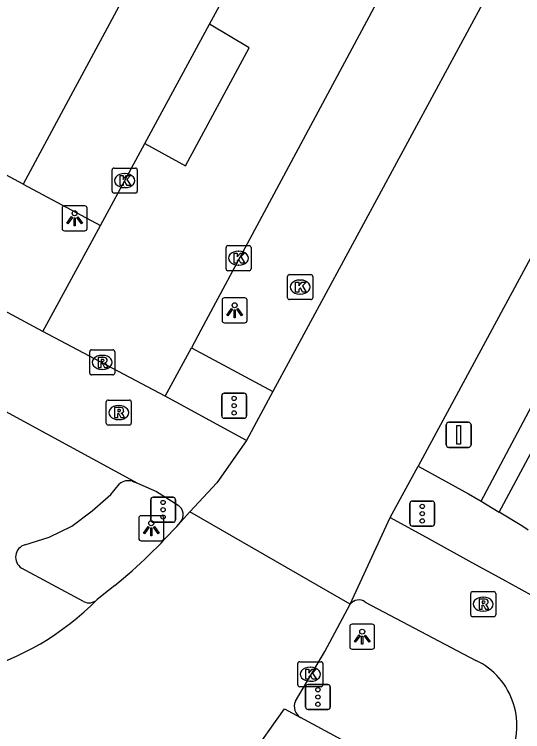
# Model space of a CAD drawing. Extents: x 159489 to 160304, y 383826 to 384530.
# Drawn here: x 159795.96 to 159816.26, y 384002.82 to 384031.47 of the extents above; entities that cross this region are included whole.
import ezdxf

# ---------------------------------------------------------------- set-up
doc = ezdxf.new("R2010")
doc.units = 0
for name, color, linetype in [('IMGEO_Fietspad_gesloten', 7, 'Continuous'), ('IMGEO_Haag', 7, 'Continuous'), ('IMGEO_Kolk', 7, 'Continuous'), ('IMGEO_Lichtpunt', 7, 'Continuous'), ('IMGEO_OVBaan_gesloten', 7, 'Continuous'), ('IMGEO_Pand', 7, 'Continuous'), ('IMGEO_Rijbaan_lokaal_gesloten', 7, 'Continuous'), ('IMGEO_Rioolput', 7, 'Continuous'), ('IMGEO_Verkeersbordpaal', 7, 'Continuous'), ('IMGEO_Verkeersregelinstallatiepaal', 7, 'Continuous'), ('IMGEO_Voetpad_open', 7, 'Continuous')]:
    doc.layers.add(name, color=color, linetype=linetype)

msp = doc.modelspace()

# ---------------------------------------------------------------- linework, layer by layer
at = {"layer": 'IMGEO_Fietspad_gesloten'}
for points in [[(159797.098, 384018.803), (159731.166, 384054.292)], [(159805.225, 384014.454), (159801.988, 384016.22)], [(159800.871, 384012.75), (159801.63, 384012.412), (159802.497, 384011.87)], [(159810.974, 384011.376), (159812.526, 384010.519), (159814.236, 384009.579), (159815.453, 384008.909), (159820.478, 384006.14), (159827.511, 384001.747), (159829.267, 384000.762), (159914.789, 383954.987)], [(159809.974, 384007.999), (159814.391, 384005.669)]]:
    msp.add_lwpolyline(points, dxfattribs=at)
for centre, radius, start, end in [((159802.245, 384011.487), 0.458, 319.5892, 56.6474), ((159809.719, 384007.643), 0.438, 54.3838, 142.7519), ((159813.135, 384003.057), 2.898, 331.1182, 64.3235)]:
    msp.add_arc(centre, radius, start, end, dxfattribs=at)
at = {"layer": 'IMGEO_Haag'}
msp.add_lwpolyline([(159814.597, 384012.024), (159831.482, 384043.804)], dxfattribs=at)
at = {"layer": 'IMGEO_Kolk'}
for p, q in [((159799.865, 384024.406), (159799.865, 384025.258)), ((159799.94, 384025.332), (159800.792, 384025.332)), ((159800.353, 384025.112), (159800.378, 384025.112)), ((159800.866, 384025.258), (159800.866, 384024.406)), ((159800.376, 384024.552), (159800.351, 384024.552)), ((159800.792, 384024.332), (159799.94, 384024.332)), ((159804.488, 384022.234), (159805.34, 384022.234)), ((159804.413, 384021.308), (159804.413, 384022.16)), ((159804.901, 384022.014), (159804.926, 384022.014)), ((159805.414, 384022.16), (159805.414, 384021.308)), ((159804.924, 384021.454), (159804.899, 384021.454)), ((159805.34, 384021.234), (159804.488, 384021.234)), ((159806.948, 384021.081), (159807.8, 384021.081)), ((159806.873, 384020.155), (159806.873, 384021.007)), ((159807.361, 384020.861), (159807.386, 384020.861)), ((159807.874, 384021.007), (159807.874, 384020.155)), ((159807.384, 384020.301), (159807.359, 384020.301)), ((159807.8, 384020.081), (159806.948, 384020.081)), ((159807.354, 384005.615), (159808.206, 384005.615)), ((159807.279, 384004.689), (159807.279, 384005.541)), ((159807.767, 384005.395), (159807.792, 384005.395)), ((159808.28, 384005.541), (159808.28, 384004.689)), ((159807.79, 384004.835), (159807.765, 384004.835)), ((159808.206, 384004.615), (159807.354, 384004.615))]:
    msp.add_line(p, q, dxfattribs=at)
for points in [[(159799.865, 384024.406), (159799.865, 384025.258)], [(159799.94, 384025.332), (159800.792, 384025.332)], [(159800.866, 384025.258), (159800.866, 384024.406)], [(159800.186, 384025.032), (159800.309, 384025.032), (159800.309, 384024.881), (159800.439, 384025.032), (159800.603, 384025.032), (159800.457, 384024.881), (159800.61, 384024.632), (159800.458, 384024.632), (159800.373, 384024.796), (159800.309, 384024.729), (159800.309, 384024.632), (159800.186, 384024.632), (159800.186, 384025.032)], [(159800.792, 384024.332), (159799.94, 384024.332)], [(159804.488, 384022.234), (159805.34, 384022.234)], [(159804.413, 384021.308), (159804.413, 384022.16)], [(159804.734, 384021.934), (159804.857, 384021.934), (159804.857, 384021.783), (159804.987, 384021.934), (159805.151, 384021.934), (159805.005, 384021.783), (159805.158, 384021.534), (159805.006, 384021.534), (159804.921, 384021.698), (159804.857, 384021.631), (159804.857, 384021.534), (159804.734, 384021.534), (159804.734, 384021.934)], [(159805.414, 384022.16), (159805.414, 384021.308)], [(159805.34, 384021.234), (159804.488, 384021.234)], [(159806.948, 384021.081), (159807.8, 384021.081)], [(159806.873, 384020.155), (159806.873, 384021.007)], [(159807.194, 384020.781), (159807.317, 384020.781), (159807.317, 384020.63), (159807.447, 384020.781), (159807.611, 384020.781), (159807.465, 384020.63), (159807.618, 384020.381), (159807.466, 384020.381), (159807.381, 384020.545), (159807.317, 384020.478), (159807.317, 384020.381), (159807.194, 384020.381), (159807.194, 384020.781)], [(159807.874, 384021.007), (159807.874, 384020.155)], [(159807.8, 384020.081), (159806.948, 384020.081)], [(159807.354, 384005.615), (159808.206, 384005.615)], [(159807.279, 384004.689), (159807.279, 384005.541)], [(159807.6, 384005.315), (159807.723, 384005.315), (159807.723, 384005.164), (159807.853, 384005.315), (159808.017, 384005.315), (159807.871, 384005.164), (159808.024, 384004.915), (159807.872, 384004.915), (159807.787, 384005.079), (159807.723, 384005.012), (159807.723, 384004.915), (159807.6, 384004.915), (159807.6, 384005.315)], [(159808.28, 384005.541), (159808.28, 384004.689)], [(159808.206, 384004.615), (159807.354, 384004.615)]]:
    msp.add_lwpolyline(points, dxfattribs=at)
for centre, start, end in [((159799.942, 384025.256), 91.552, 178.448), ((159799.942, 384025.256), 91.552, 178.448), ((159800.79, 384025.256), 1.552, 88.448), ((159800.79, 384025.256), 1.552, 88.448), ((159799.942, 384024.408), 181.552, 268.448), ((159799.942, 384024.408), 181.552, 268.448), ((159800.79, 384024.408), 271.552, 358.448), ((159800.79, 384024.408), 271.552, 358.448), ((159804.49, 384022.158), 91.552, 178.448), ((159804.49, 384022.158), 91.552, 178.448), ((159805.338, 384022.158), 1.552, 88.448), ((159805.338, 384022.158), 1.552, 88.448), ((159804.49, 384021.31), 181.552, 268.448), ((159804.49, 384021.31), 181.552, 268.448), ((159805.338, 384021.31), 271.552, 358.448), ((159805.338, 384021.31), 271.552, 358.448), ((159806.95, 384021.005), 91.552, 178.448), ((159806.95, 384021.005), 91.552, 178.448), ((159807.798, 384021.005), 1.552, 88.448), ((159807.798, 384021.005), 1.552, 88.448), ((159806.95, 384020.157), 181.552, 268.448), ((159806.95, 384020.157), 181.552, 268.448), ((159807.798, 384020.157), 271.552, 358.448), ((159807.798, 384020.157), 271.552, 358.448), ((159807.356, 384005.539), 91.552, 178.448), ((159807.356, 384005.539), 91.552, 178.448), ((159808.204, 384005.539), 1.552, 88.448), ((159808.204, 384005.539), 1.552, 88.448), ((159807.356, 384004.691), 181.552, 268.448), ((159807.356, 384004.691), 181.552, 268.448), ((159808.204, 384004.691), 271.552, 358.448), ((159808.204, 384004.691), 271.552, 358.448)]:
    msp.add_arc(centre, 0.0765, start, end, dxfattribs=at)
for centre, major_axis, ratio, start_param, end_param in [((159800.352, 384024.832), (-0.387, 0.002), 0.722429, 4.712389, 7.853982), ((159800.377, 384024.832), (-0.39, 0.002), 0.717154, 1.570796, 4.712389), ((159804.9, 384021.734), (-0.387, 0.002), 0.722429, 4.712389, 7.853982), ((159804.925, 384021.734), (-0.39, 0.002), 0.717154, 1.570796, 4.712389), ((159807.36, 384020.581), (-0.387, 0.002), 0.722429, 4.712389, 7.853982), ((159807.385, 384020.581), (-0.39, 0.002), 0.717154, 1.570796, 4.712389), ((159807.766, 384005.115), (-0.387, 0.002), 0.722429, 4.712389, 7.853982), ((159807.791, 384005.115), (-0.39, 0.002), 0.717154, 1.570796, 4.712389)]:
    msp.add_ellipse(centre, major_axis=major_axis, ratio=ratio, start_param=start_param, end_param=end_param, dxfattribs=at)
at = {"layer": 'IMGEO_Lichtpunt'}
for p, q in [((159797.867, 384023.729), (159797.867, 384022.922)), ((159797.867, 384023.729), (159797.867, 384022.922)), ((159798.769, 384023.824), (159797.961, 384023.824)), ((159798.769, 384023.824), (159797.961, 384023.824)), ((159798.863, 384022.922), (159798.863, 384023.729)), ((159798.863, 384022.922), (159798.863, 384023.729)), ((159797.961, 384022.828), (159798.769, 384022.828)), ((159797.961, 384022.828), (159798.769, 384022.828)), ((159804.258, 384020.055), (159804.258, 384019.248)), ((159804.258, 384020.055), (159804.258, 384019.248)), ((159805.16, 384020.15), (159804.352, 384020.15)), ((159805.16, 384020.15), (159804.352, 384020.15)), ((159805.254, 384019.248), (159805.254, 384020.055)), ((159805.254, 384019.248), (159805.254, 384020.055)), ((159804.352, 384019.154), (159805.16, 384019.154)), ((159804.352, 384019.154), (159805.16, 384019.154)), ((159800.928, 384011.35), (159800.928, 384010.543)), ((159800.928, 384011.35), (159800.928, 384010.543)), ((159801.83, 384011.445), (159801.022, 384011.445)), ((159801.83, 384011.445), (159801.022, 384011.445)), ((159801.924, 384010.543), (159801.924, 384011.35)), ((159801.924, 384010.543), (159801.924, 384011.35)), ((159801.022, 384010.449), (159801.83, 384010.449)), ((159801.022, 384010.449), (159801.83, 384010.449)), ((159809.352, 384007.019), (159809.352, 384006.212)), ((159809.352, 384007.019), (159809.352, 384006.212)), ((159810.254, 384007.114), (159809.446, 384007.114)), ((159810.254, 384007.114), (159809.446, 384007.114)), ((159810.348, 384006.212), (159810.348, 384007.019)), ((159810.348, 384006.212), (159810.348, 384007.019)), ((159809.446, 384006.118), (159810.254, 384006.118)), ((159809.446, 384006.118), (159810.254, 384006.118))]:
    msp.add_line(p, q, dxfattribs=at)
for points in [[(159798.241, 384023.393), (159798.28, 384023.365), (159798.092, 384023.103), (159798.054, 384023.13), (159798.241, 384023.393)], [(159798.343, 384023.345), (159798.39, 384023.345), (159798.39, 384023.023), (159798.343, 384023.023), (159798.343, 384023.345)], [(159798.453, 384023.365), (159798.491, 384023.392), (159798.678, 384023.13), (159798.639, 384023.102), (159798.453, 384023.365)], [(159804.632, 384019.719), (159804.671, 384019.691), (159804.483, 384019.429), (159804.445, 384019.456), (159804.632, 384019.719)], [(159804.734, 384019.671), (159804.781, 384019.671), (159804.781, 384019.349), (159804.734, 384019.349), (159804.734, 384019.671)], [(159804.844, 384019.691), (159804.882, 384019.718), (159805.069, 384019.456), (159805.03, 384019.428), (159804.844, 384019.691)], [(159801.302, 384011.014), (159801.341, 384010.986), (159801.153, 384010.724), (159801.115, 384010.751), (159801.302, 384011.014)], [(159801.404, 384010.966), (159801.451, 384010.966), (159801.451, 384010.644), (159801.404, 384010.644), (159801.404, 384010.966)], [(159801.514, 384010.986), (159801.552, 384011.013), (159801.739, 384010.751), (159801.7, 384010.723), (159801.514, 384010.986)], [(159809.726, 384006.683), (159809.765, 384006.655), (159809.577, 384006.393), (159809.539, 384006.42), (159809.726, 384006.683)], [(159809.828, 384006.635), (159809.875, 384006.635), (159809.875, 384006.313), (159809.828, 384006.313), (159809.828, 384006.635)], [(159809.938, 384006.655), (159809.976, 384006.682), (159810.163, 384006.42), (159810.124, 384006.392), (159809.938, 384006.655)]]:
    msp.add_lwpolyline(points, dxfattribs=at)
for centre in [(159798.366, 384023.527), (159804.757, 384019.853), (159801.427, 384011.148), (159809.851, 384006.817)]:
    msp.add_circle(centre, 0.0994, dxfattribs=at)
for centre, start, end in [((159797.961, 384023.729), 90, 180), ((159797.961, 384023.729), 90, 180), ((159798.769, 384023.729), 0, 90), ((159798.769, 384023.729), 0, 90), ((159797.961, 384022.922), 180, 270), ((159797.961, 384022.922), 180, 270), ((159798.769, 384022.922), 270, 0), ((159798.769, 384022.922), 270, 360), ((159804.352, 384020.055), 90, 180), ((159804.352, 384020.055), 90, 180), ((159805.16, 384020.055), 0, 90), ((159805.16, 384020.055), 0, 90), ((159804.352, 384019.248), 180, 270), ((159804.352, 384019.248), 180, 270), ((159805.16, 384019.248), 270, 0), ((159805.16, 384019.248), 270, 360), ((159801.022, 384011.35), 90, 180), ((159801.022, 384011.35), 90, 180), ((159801.83, 384011.35), 0, 90), ((159801.83, 384011.35), 0, 90), ((159801.022, 384010.543), 180, 270), ((159801.022, 384010.543), 180, 270), ((159801.83, 384010.543), 270, 0), ((159801.83, 384010.543), 270, 360), ((159809.446, 384007.019), 90, 180), ((159809.446, 384007.019), 90, 180), ((159810.254, 384007.019), 0, 90), ((159810.254, 384007.019), 0, 90), ((159809.446, 384006.212), 180, 270), ((159809.446, 384006.212), 180, 270), ((159810.254, 384006.212), 270, 0), ((159810.254, 384006.212), 270, 360)]:
    msp.add_arc(centre, 0.0946, start, end, dxfattribs=at)
at = {"layer": 'IMGEO_OVBaan_gesloten'}
for points in [[(159819.297, 384040.613), (159815.461, 384033.388), (159806.279, 384016.403)], [(159825.117, 384037.509), (159822.613, 384032.7), (159821.217, 384030.334), (159812.088, 384013.422)], [(159806.279, 384016.403), (159805.225, 384014.454)], [(159805.225, 384014.454), (159804.049, 384012.761), (159802.971, 384011.597)], [(159810.974, 384011.376), (159812.088, 384013.422)], [(159802.971, 384011.597), (159802.594, 384011.19)], [(159809.37, 384007.908), (159802.971, 384011.597)], [(159809.37, 384007.908), (159810.974, 384011.376)], [(159799.969, 384008.656), (159799.719, 384008.455), (159799.267, 384008.1)], [(159807.181, 384004.036), (159808.355, 384006.017), (159809.37, 384007.908)], [(159805.338, 384000.752), (159804.829, 384001.025), (159805.35, 384001.759), (159806.748, 384003.729), (159807.388, 384003.387)]]:
    msp.add_lwpolyline(points, dxfattribs=at)
for centre, radius, start, end in [((159784.79, 384027.007), 23.816, 309.5963, 318.3826), ((159791.43, 384015.836), 11.012, 285.3708, 315.3707), ((159807.665, 384003.833), 0.525, 157.2221, 238.1583)]:
    msp.add_arc(centre, radius, start, end, dxfattribs=at)
at = {"layer": 'IMGEO_Pand'}
for points in [[(159802.47, 384038.666), (159803.527, 384038.097), (159797.928, 384027.689), (159796.313, 384024.693)], [(159796.313, 384024.693), (159790.874, 384027.608), (159790.367, 384028.077), (159785.732, 384030.559), (159785.645, 384030.424), (159778.666, 384034.176)]]:
    msp.add_lwpolyline(points, dxfattribs=at)
at = {"layer": 'IMGEO_Rijbaan_lokaal_gesloten'}
for points in [[(159841.694, 384089.989), (159825.877, 384060.739), (159803.412, 384018.855), (159803.036, 384018.159)], [(159803.752, 384031.078), (159804.558, 384032.564), (159805.875, 384031.899)], [(159801.167, 384026.309), (159802.79, 384025.429), (159805.339, 384030.131), (159803.752, 384031.078)], [(159799.393, 384023.037), (159801.167, 384026.309)], [(159797.098, 384018.803), (159799.393, 384023.037)], [(159801.988, 384016.22), (159797.098, 384018.803)], [(159801.988, 384016.22), (159803.036, 384018.159)], [(159793.901, 384016.538), (159794.526, 384016.198), (159800.871, 384012.75)], [(159800.665, 384012.823), (159800.768, 384012.787), (159800.871, 384012.75)], [(159796.381, 384010.288), (159797.345, 384010.596), (159798.257, 384011.031), (159799.063, 384011.642), (159799.816, 384012.3), (159800.158, 384012.715)], [(159798.726, 384008.015), (159796.244, 384009.355)], [(159813.988, 383999.816), (159807.388, 384003.387)]]:
    msp.add_lwpolyline(points, dxfattribs=at)
for centre, radius, start, end in [((159800.508, 384012.316), 0.531, 72.8186, 131.232), ((159796.523, 384009.791), 0.517, 105.9327, 237.3603), ((159798.935, 384008.447), 0.48, 244.1695, 313.6887)]:
    msp.add_arc(centre, radius, start, end, dxfattribs=at)
at = {"layer": 'IMGEO_Rioolput'}
for p, q in [((159798.968, 384017.147), (159798.968, 384017.999)), ((159799.043, 384018.073), (159799.895, 384018.073)), ((159799.969, 384017.999), (159799.969, 384017.147)), ((159799.456, 384017.853), (159799.481, 384017.853)), ((159799.895, 384017.073), (159799.043, 384017.073)), ((159799.479, 384017.293), (159799.454, 384017.293)), ((159799.628, 384015.14), (159799.628, 384015.992)), ((159799.703, 384016.066), (159800.555, 384016.066)), ((159800.629, 384015.992), (159800.629, 384015.14)), ((159800.116, 384015.846), (159800.141, 384015.846)), ((159800.555, 384015.066), (159799.703, 384015.066)), ((159800.139, 384015.286), (159800.114, 384015.286)), ((159814.184, 384007.488), (159814.184, 384008.34)), ((159814.259, 384008.414), (159815.111, 384008.414)), ((159814.672, 384008.194), (159814.697, 384008.194)), ((159815.185, 384008.34), (159815.185, 384007.488)), ((159814.695, 384007.634), (159814.67, 384007.634)), ((159815.111, 384007.414), (159814.259, 384007.414))]:
    msp.add_line(p, q, dxfattribs=at)
for points in [[(159798.968, 384017.147), (159798.968, 384017.999)], [(159799.043, 384018.073), (159799.895, 384018.073)], [(159799.969, 384017.999), (159799.969, 384017.147)], [(159799.557, 384017.771), (159799.305, 384017.773), (159799.305, 384017.373)], [(159799.483, 384017.692), (159799.429, 384017.692), (159799.429, 384017.611)], [(159799.429, 384017.611), (159799.481, 384017.611)], [(159799.305, 384017.373), (159799.429, 384017.373), (159799.429, 384017.535), (159799.44, 384017.535)], [(159799.487, 384017.506), (159799.558, 384017.373), (159799.698, 384017.373), (159799.633, 384017.499)], [(159799.895, 384017.073), (159799.043, 384017.073)], [(159799.628, 384015.14), (159799.628, 384015.992)], [(159799.703, 384016.066), (159800.555, 384016.066)], [(159800.629, 384015.992), (159800.629, 384015.14)], [(159800.217, 384015.764), (159799.965, 384015.766), (159799.965, 384015.366)], [(159800.143, 384015.685), (159800.089, 384015.685), (159800.089, 384015.604)], [(159800.089, 384015.604), (159800.141, 384015.604)], [(159799.965, 384015.366), (159800.089, 384015.366), (159800.089, 384015.528), (159800.1, 384015.528)], [(159800.147, 384015.499), (159800.218, 384015.366), (159800.358, 384015.366), (159800.293, 384015.492)], [(159800.555, 384015.066), (159799.703, 384015.066)], [(159814.184, 384007.488), (159814.184, 384008.34)], [(159814.259, 384008.414), (159815.111, 384008.414)], [(159815.185, 384008.34), (159815.185, 384007.488)], [(159814.773, 384008.112), (159814.521, 384008.114), (159814.521, 384007.714)], [(159814.521, 384007.714), (159814.645, 384007.714), (159814.645, 384007.876), (159814.656, 384007.876)], [(159814.699, 384008.033), (159814.645, 384008.033), (159814.645, 384007.952)], [(159814.645, 384007.952), (159814.697, 384007.952)], [(159814.703, 384007.847), (159814.774, 384007.714), (159814.914, 384007.714), (159814.849, 384007.84)], [(159815.111, 384007.414), (159814.259, 384007.414)]]:
    msp.add_lwpolyline(points, dxfattribs=at)
for centre, radius, start, end in [((159799.045, 384017.997), 0.0765, 91.552, 178.448), ((159799.045, 384017.997), 0.0765, 91.552, 178.448), ((159799.893, 384017.997), 0.0765, 1.552, 88.448), ((159799.893, 384017.997), 0.0765, 1.552, 88.448), ((159799.465, 384017.8), 0.19, 274.7715, 282.9687), ((159799.489, 384017.596), 0.0964, 77.0061, 93.1865), ((159799.503, 384017.653), 0.0378, 276.6634, 79.6772), ((159799.556, 384017.661), 0.109, 350.3612, 89.416), ((159799.554, 384017.661), 0.112, 277.5842, 350.9817), ((159799.439, 384017.482), 0.0533, 26.0293, 88.6989), ((159799.538, 384017.446), 0.108, 29.5134, 73.7905), ((159799.045, 384017.149), 0.0765, 181.552, 268.448), ((159799.045, 384017.149), 0.0765, 181.552, 268.448), ((159799.893, 384017.149), 0.0765, 271.552, 358.448), ((159799.893, 384017.149), 0.0765, 271.552, 358.448), ((159799.705, 384015.99), 0.0765, 91.552, 178.448), ((159799.705, 384015.99), 0.0765, 91.552, 178.448), ((159800.553, 384015.99), 0.0765, 1.552, 88.448), ((159800.553, 384015.99), 0.0765, 1.552, 88.448), ((159800.125, 384015.793), 0.19, 274.7715, 282.9687), ((159800.149, 384015.589), 0.0964, 77.0061, 93.1865), ((159800.163, 384015.646), 0.0378, 276.6634, 79.6772), ((159800.216, 384015.654), 0.109, 350.3612, 89.416), ((159800.214, 384015.654), 0.112, 277.5842, 350.9817), ((159800.099, 384015.475), 0.0533, 26.0293, 88.6989), ((159800.198, 384015.439), 0.108, 29.5134, 73.7905), ((159799.705, 384015.142), 0.0765, 181.552, 268.448), ((159799.705, 384015.142), 0.0765, 181.552, 268.448), ((159800.553, 384015.142), 0.0765, 271.552, 358.448), ((159800.553, 384015.142), 0.0765, 271.552, 358.448), ((159814.261, 384008.338), 0.0765, 91.552, 178.448), ((159814.261, 384008.338), 0.0765, 91.552, 178.448), ((159815.109, 384008.338), 0.0765, 1.552, 88.448), ((159815.109, 384008.338), 0.0765, 1.552, 88.448), ((159814.655, 384007.823), 0.0533, 26.0293, 88.6989), ((159814.681, 384008.141), 0.19, 274.7715, 282.9687), ((159814.705, 384007.937), 0.0964, 77.0061, 93.1865), ((159814.719, 384007.994), 0.0378, 276.6634, 79.6772), ((159814.772, 384008.002), 0.109, 350.3612, 89.416), ((159814.77, 384008.002), 0.112, 277.5842, 350.9817), ((159814.754, 384007.787), 0.108, 29.5134, 73.7905), ((159814.261, 384007.49), 0.0765, 181.552, 268.448), ((159814.261, 384007.49), 0.0765, 181.552, 268.448), ((159815.109, 384007.49), 0.0765, 271.552, 358.448), ((159815.109, 384007.49), 0.0765, 271.552, 358.448)]:
    msp.add_arc(centre, radius, start, end, dxfattribs=at)
for centre, major_axis, ratio, start_param, end_param in [((159799.455, 384017.573), (-0.387, 0.002), 0.722429, 4.712389, 7.853982), ((159799.48, 384017.573), (-0.39, 0.002), 0.717154, 1.570796, 4.712389), ((159800.115, 384015.566), (-0.387, 0.002), 0.722429, 4.712389, 7.853982), ((159800.14, 384015.566), (-0.39, 0.002), 0.717154, 1.570796, 4.712389), ((159814.671, 384007.914), (-0.387, 0.002), 0.722429, 4.712389, 7.853982), ((159814.696, 384007.914), (-0.39, 0.002), 0.717154, 1.570796, 4.712389)]:
    msp.add_ellipse(centre, major_axis=major_axis, ratio=ratio, start_param=start_param, end_param=end_param, dxfattribs=at)
at = {"layer": 'IMGEO_Verkeersbordpaal'}
for p, q in [((159813.208, 384014.278), (159813.208, 384015.078)), ((159813.208, 384015.078), (159813.208, 384014.278)), ((159813.308, 384015.178), (159814.098, 384015.178)), ((159814.098, 384015.178), (159813.308, 384015.178)), ((159814.198, 384015.078), (159814.198, 384014.278)), ((159814.198, 384014.278), (159814.198, 384015.078)), ((159814.098, 384014.178), (159813.308, 384014.178)), ((159813.308, 384014.178), (159814.098, 384014.178))]:
    msp.add_line(p, q, dxfattribs=at)
msp.add_lwpolyline([(159813.628, 384015.053), (159813.778, 384015.053), (159813.778, 384014.303), (159813.628, 384014.303), (159813.628, 384015.053)], dxfattribs=at)
for centre, start, end in [((159813.308, 384015.078), 90, 180), ((159813.308, 384015.078), 90, 180), ((159814.098, 384015.078), 0, 90), ((159814.098, 384015.078), 360, 90), ((159813.308, 384014.278), 180, 270), ((159813.308, 384014.278), 180, 270), ((159814.098, 384014.278), 270, 0), ((159814.098, 384014.278), 270, 0)]:
    msp.add_arc(centre, 0.1, start, end, dxfattribs=at)
at = {"layer": 'IMGEO_Verkeersregelinstallatiepaal'}
for p, q in [((159804.242, 384015.442), (159804.242, 384016.242)), ((159804.242, 384016.242), (159804.242, 384015.442)), ((159804.342, 384016.342), (159805.132, 384016.342)), ((159805.132, 384016.342), (159804.342, 384016.342)), ((159805.232, 384016.242), (159805.232, 384015.442)), ((159805.232, 384015.442), (159805.232, 384016.242)), ((159805.132, 384015.342), (159804.342, 384015.342)), ((159804.342, 384015.342), (159805.132, 384015.342)), ((159801.505, 384012.186), (159802.295, 384012.186)), ((159802.295, 384012.186), (159801.505, 384012.186)), ((159801.405, 384011.286), (159801.405, 384012.086)), ((159801.405, 384012.086), (159801.405, 384011.286)), ((159802.395, 384012.086), (159802.395, 384011.286)), ((159802.395, 384011.286), (159802.395, 384012.086)), ((159811.755, 384011.13), (159811.755, 384011.93)), ((159811.755, 384011.93), (159811.755, 384011.13)), ((159811.855, 384012.03), (159812.645, 384012.03)), ((159812.645, 384012.03), (159811.855, 384012.03)), ((159812.745, 384011.93), (159812.745, 384011.13)), ((159812.745, 384011.13), (159812.745, 384011.93)), ((159802.295, 384011.186), (159801.505, 384011.186)), ((159801.505, 384011.186), (159802.295, 384011.186)), ((159812.645, 384011.03), (159811.855, 384011.03)), ((159811.855, 384011.03), (159812.645, 384011.03)), ((159807.587, 384003.806), (159807.587, 384004.606)), ((159807.587, 384004.606), (159807.587, 384003.806)), ((159807.687, 384004.706), (159808.477, 384004.706)), ((159808.477, 384004.706), (159807.687, 384004.706)), ((159808.577, 384004.606), (159808.577, 384003.806)), ((159808.577, 384003.806), (159808.577, 384004.606)), ((159808.477, 384003.706), (159807.687, 384003.706)), ((159807.687, 384003.706), (159808.477, 384003.706))]:
    msp.add_line(p, q, dxfattribs=at)
for centre in [(159804.737, 384016.132), (159804.737, 384015.842), (159804.737, 384015.552), (159801.9, 384011.976), (159812.25, 384011.82), (159801.9, 384011.686), (159812.25, 384011.53), (159801.9, 384011.396), (159812.25, 384011.24), (159808.082, 384004.496), (159808.082, 384004.206), (159808.082, 384003.916)]:
    msp.add_circle(centre, 0.085, dxfattribs=at)
for centre, start, end in [((159804.342, 384016.242), 90, 180), ((159804.342, 384016.242), 90, 180), ((159805.132, 384016.242), 0, 90), ((159805.132, 384016.242), 360, 90), ((159804.342, 384015.442), 180, 270), ((159804.342, 384015.442), 180, 270), ((159805.132, 384015.442), 270, 0), ((159805.132, 384015.442), 270, 0), ((159801.505, 384012.086), 90, 180), ((159801.505, 384012.086), 90, 180), ((159802.295, 384012.086), 0, 90), ((159802.295, 384012.086), 360, 90), ((159811.855, 384011.93), 90, 180), ((159811.855, 384011.93), 90, 180), ((159812.645, 384011.93), 0, 90), ((159812.645, 384011.93), 360, 90), ((159801.505, 384011.286), 180, 270), ((159801.505, 384011.286), 180, 270), ((159802.295, 384011.286), 270, 0), ((159802.295, 384011.286), 270, 0), ((159811.855, 384011.13), 180, 270), ((159811.855, 384011.13), 180, 270), ((159812.645, 384011.13), 270, 0), ((159812.645, 384011.13), 270, 0), ((159807.687, 384004.606), 90, 180), ((159807.687, 384004.606), 90, 180), ((159808.477, 384004.606), 0, 90), ((159808.477, 384004.606), 360, 90), ((159807.687, 384003.806), 180, 270), ((159807.687, 384003.806), 180, 270), ((159808.477, 384003.806), 270, 0), ((159808.477, 384003.806), 270, 0)]:
    msp.add_arc(centre, 0.1, start, end, dxfattribs=at)
at = {"layer": 'IMGEO_Voetpad_open'}
for points in [[(159815.316, 384011.59), (159832.362, 384043.33), (159831.482, 384043.804)], [(159801.167, 384026.309), (159803.752, 384031.078)], [(159796.313, 384024.693), (159799.393, 384023.037)], [(159803.036, 384018.159), (159806.279, 384016.403)], [(159812.088, 384013.422), (159814.096, 384012.326), (159814.597, 384012.024)], [(159814.597, 384012.024), (159815.316, 384011.59)], [(159816.486, 384010.875), (159816.221, 384011.044), (159815.316, 384011.59)]]:
    msp.add_lwpolyline(points, dxfattribs=at)

doc.saveas('drawing.dxf')
